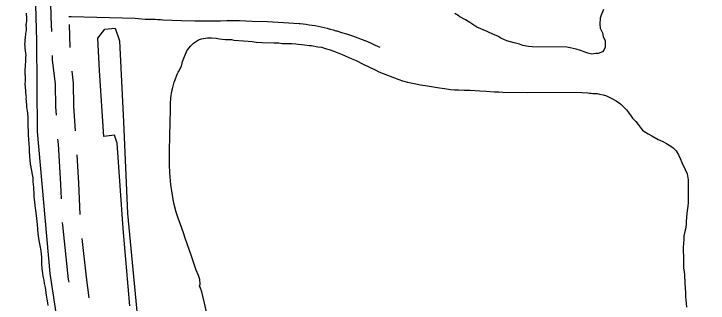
# Model space of a CAD drawing. Extents: x 3172231 to 3210228, y 940198 to 965780.
# Drawn here: x 3177808 to 3178967, y 954704 to 955187 of the extents above; entities that cross this region are included whole.
import ezdxf

# ---------------------------------------------------------------- set-up
doc = ezdxf.new("R2010")
doc.units = 0
for name, color, linetype in [('V-ROAD-CNTR', 7, 'Continuous'), ('V-SITE-VEGE', 7, 'Continuous'), ('V-TOPO-SHOR', 7, 'Continuous')]:
    doc.layers.add(name, color=color, linetype=linetype)

msp = doc.modelspace()

# ---------------------------------------------------------------- linework, layer by layer
at = {"layer": 'V-ROAD-CNTR'}
msp.add_line((3178027.267, 955178.442), (3178027.099, 955178.438), dxfattribs=at)
for points in [[(3177868.2, 955257.757), (3177870.117, 955182.011), (3177870.828, 955157.791)], [(3177899.758, 955183.171), (3177904.043, 955182.948), (3178010.541, 955180.119), (3178016.126, 955179.65), (3178021.703, 955179.091), (3178027.269, 955178.444)], [(3178027.269, 955178.444), (3178031.009, 955178.528), (3178035.365, 955178.557), (3178039.719, 955178.508), (3178044.073, 955178.385), (3178048.425, 955178.184), (3178052.771, 955177.91), (3178057.113, 955177.557), (3178087.941, 955176.204), (3178110.105, 955175.656), (3178142.502, 955175.575), (3178153.096, 955176.005), (3178163.699, 955176.247), (3178174.301, 955176.306), (3178184.906, 955176.179), (3178195.504, 955175.868), (3178206.096, 955175.37), (3178206.096, 955175.37), (3178231.762, 955174.496), (3178258.245, 955173.138), (3178284.699, 955171.319), (3178284.699, 955171.319), (3178286.013, 955171.2), (3178291.082, 955170.688), (3178296.143, 955170.086), (3178301.191, 955169.398), (3178306.227, 955168.62), (3178311.249, 955167.756), (3178316.254, 955166.803), (3178321.243, 955165.763), (3178326.212, 955164.637), (3178331.162, 955163.422), (3178336.087, 955162.124), (3178340.992, 955160.739), (3178345.87, 955159.269), (3178345.87, 955159.269), (3178347.087, 955158.919), (3178355.303, 955156.471), (3178363.473, 955153.88), (3178371.599, 955151.15), (3178379.675, 955148.277), (3178387.701, 955145.267), (3178395.671, 955142.115), (3178403.589, 955138.828), (3178411.445, 955135.401), (3178419.242, 955131.842)], [(3177900.488, 955169.831), (3177901.618, 955131.365)], [(3177872.004, 955117.809), (3177872.22, 955110.442), (3177877.101, 955069.681), (3177877.616, 955031.838), (3177878.55, 955018.177)], [(3177904.698, 955091.544), (3177907.077, 955071.675), (3177907.602, 955033.066), (3177910.425, 954991.804)], [(3177881.28, 954978.27), (3177881.874, 954969.598), (3177886.264, 954902.699), (3177887.286, 954878.456)], [(3177913.1, 954951.894), (3177916.222, 954904.313), (3177918.426, 954852.043)], [(3177888.971, 954838.491), (3177889.142, 954834.418), (3177899.085, 954743.678), (3177899.689, 954739.078)], [(3177921.756, 954812.203), (3177928.871, 954747.266), (3177933.386, 954712.888)]]:
    msp.add_lwpolyline(points, dxfattribs=at)
at = {"layer": 'V-SITE-VEGE'}
for p, q in [((3177828.488, 955188.576), (3177828.474, 955186.693)), ((3177828.474, 955186.693), (3177829.264, 955181.877)), ((3177828.552, 955172.052), (3177828.322, 955169.963)), ((3177829.209, 955175.604), (3177828.552, 955172.052)), ((3177829.453, 955179.366), (3177829.01, 955176.65)), ((3177829.01, 955176.65), (3177829.209, 955175.604)), ((3177829.264, 955181.877), (3177829.047, 955180.832)), ((3177829.047, 955180.832), (3177829.453, 955179.366)), ((3177828.439, 955159.506), (3177827.771, 955155.117)), ((3177828.523, 955168.917), (3177828.302, 955167.663)), ((3177828.302, 955167.663), (3177828.484, 955164.735)), ((3177828.322, 955169.963), (3177828.523, 955168.917)), ((3177828.484, 955164.735), (3177828.439, 955159.506)), ((3177827.286, 955147.595), (3177826.858, 955146.553)), ((3177827.304, 955149.686), (3177827.286, 955147.595)), ((3177827.534, 955151.984), (3177827.304, 955149.686)), ((3177827.544, 955153.033), (3177827.534, 955151.984)), ((3177827.761, 955154.073), (3177827.544, 955153.033)), ((3177827.771, 955155.117), (3177827.761, 955154.073)), ((3177826.487, 955139.673), (3177826.143, 955136.96)), ((3177826.143, 955136.96), (3177826.426, 955132.96)), ((3177826.6, 955141.117), (3177826.487, 955139.673)), ((3177826.819, 955142.162), (3177826.6, 955141.117)), ((3177826.635, 955144.882), (3177826.62, 955143.417)), ((3177826.62, 955143.417), (3177826.819, 955142.162)), ((3177826.858, 955146.553), (3177826.635, 955144.882)), ((3177826.426, 955132.96), (3177826.401, 955130.566)), ((3177826.401, 955130.566), (3177827.435, 955121.291)), ((3177827.435, 955121.291), (3177827.892, 955119.048)), ((3177827.847, 955114.096), (3177827.464, 955107.229)), ((3177827.892, 955119.048), (3177827.847, 955114.096)), ((3177827.108, 955103.08), (3177826.676, 955090.941)), ((3177827.464, 955107.229), (3177827.108, 955103.08)), ((3177826.676, 955090.941), (3177826.661, 955089.344)), ((3177826.661, 955089.344), (3177827.052, 955079.913)), ((3177827.052, 955079.913), (3177827.016, 955075.919)), ((3177827.016, 955075.919), (3177826.637, 955069.532)), ((3177826.637, 955069.532), (3177826.76, 955065.696)), ((3177826.76, 955065.696), (3177828.38, 955050.663)), ((3177828.517, 955048.265), (3177828.337, 955046.031)), ((3177828.337, 955046.031), (3177828.459, 955042.033)), ((3177828.38, 955050.663), (3177828.517, 955048.265)), ((3177828.459, 955042.033), (3177829.18, 955033.56)), ((3177829.18, 955033.56), (3177829.479, 955031.32)), ((3177829.479, 955031.32), (3177830.088, 955028.119)), ((3177830.088, 955028.119), (3177830.227, 955025.88)), ((3177830.227, 955025.88), (3177831.407, 955015.165)), ((3177831.407, 955015.165), (3177831.66, 955008.135)), ((3177831.482, 955006.058), (3177831.429, 955000.467)), ((3177831.429, 955000.467), (3177831.577, 954999.027)), ((3177831.66, 955008.135), (3177831.482, 955006.058)), ((3177831.577, 954999.027), (3177831.828, 954991.834)), ((3177831.828, 954991.834), (3177831.81, 954989.598)), ((3177831.81, 954989.598), (3177832.093, 954985.76)), ((3177832.093, 954985.76), (3177832.08, 954984.322)), ((3177832.08, 954984.322), (3177832.506, 954978.727)), ((3177832.506, 954978.727), (3177833.049, 954968.338)), ((3177833.049, 954968.338), (3177833.502, 954965.137)), ((3177833.502, 954965.137), (3177833.629, 954961.78)), ((3177833.629, 954961.78), (3177833.915, 954958.264)), ((3177833.915, 954958.264), (3177834.311, 954949.152)), ((3177834.311, 954949.152), (3177834.741, 954943.717)), ((3177834.741, 954943.717), (3177835.63, 954936.199)), ((3177835.63, 954936.199), (3177836.389, 954932.037)), ((3177836.389, 954932.037), (3177836.375, 954930.601)), ((3177836.375, 954930.601), (3177839.73, 954913.156)), ((3177839.73, 954913.156), (3177840.018, 954909.955)), ((3177840.018, 954909.955), (3177839.992, 954906.92)), ((3177839.992, 954906.92), (3177840.438, 954903.562)), ((3177840.438, 954903.562), (3177840.854, 954896.527)), ((3177840.854, 954896.527), (3177841.237, 954886.135)), ((3177841.237, 954886.135), (3177841.669, 954881.341)), ((3177841.669, 954881.341), (3177841.796, 954877.665)), ((3177841.796, 954877.665), (3177843.576, 954862.63)), ((3177843.576, 954862.63), (3177844.184, 954859.429)), ((3177844.184, 954859.429), (3177844.936, 954854.149)), ((3177844.936, 954854.149), (3177845.222, 954850.631)), ((3177845.222, 954850.631), (3177847.16, 954835.595)), ((3177847.16, 954835.595), (3177847.563, 954827.444)), ((3177847.563, 954827.444), (3177848.454, 954820.083)), ((3177848.454, 954820.083), (3177850.105, 954808.407)), ((3177850.105, 954808.407), (3177851.01, 954802.806)), ((3177851.01, 954802.806), (3177852.077, 954797.365)), ((3177852.077, 954797.365), (3177853.136, 954790.805)), ((3177853.136, 954790.805), (3177854.16, 954780.569)), ((3177854.16, 954780.569), (3177854.291, 954777.372)), ((3177854.291, 954777.372), (3177854.217, 954769.545)), ((3177854.217, 954769.545), (3177854.782, 954761.549)), ((3177854.782, 954761.549), (3177855.987, 954753.23)), ((3177855.987, 954753.23), (3177856.74, 954748.749)), ((3177856.74, 954748.749), (3177858.119, 954742.187)), ((3177858.119, 954742.187), (3177859.028, 954736.746)), ((3177859.028, 954736.746), (3177860.402, 954730.022)), ((3177860.402, 954730.022), (3177862.202, 954717.224)), ((3177862.202, 954717.224), (3177863.255, 954710.343)), ((3177863.255, 954710.343), (3177864.318, 954704.265)), ((3177864.318, 954704.265), (3177864.601, 954700.107))]:
    msp.add_line(p, q, dxfattribs=at)
for points in [[(3178792.385, 955194.685), (3178788.685, 955185.315), (3178787.194, 955180.265), (3178786.377, 955170.146), (3178787.044, 955163.629), (3178790.587, 955155.64), (3178791.982, 955149.842), (3178795.533, 955142.575), (3178795.435, 955131.725), (3178793.219, 955126.683), (3178791.024, 955123.81), (3178783.765, 955120.979), (3178779.426, 955121.018), (3178772.909, 955120.355), (3178766.413, 955121.86), (3178754.155, 955126.31), (3178746.942, 955128.545), (3178736.836, 955130.806), (3178731.054, 955131.582), (3178673.192, 955132.102), (3178667.412, 955132.878), (3178658.022, 955134.408), (3178652.255, 955136.628), (3178643.594, 955138.879), (3178631.331, 955142.606), (3178621.244, 955147.036), (3178616.206, 955149.975), (3178608.999, 955152.934), (3178598.196, 955158.093), (3178580.903, 955165.484), (3178569.393, 955172.82), (3178562.201, 955177.226), (3178552.843, 955182.372), (3178549.968, 955184.57), (3178544.215, 955188.238)], [(3178130.042, 954686.895), (3178121.803, 954722.649), (3178119.017, 954730.383), (3178118.18, 954732.388), (3178119.349, 954735.517), (3178118.567, 954743.517), (3178116.625, 954749.814), (3178112.712, 954758.981), (3178110.203, 954765.573), (3178107.153, 954775.59), (3178104.931, 954782.461), (3178094.071, 954812.53), (3178091.302, 954821.691), (3178086.286, 954835.437), (3178082.385, 954845.749), (3178079.335, 954855.767), (3178076.028, 954868.641), (3178074.107, 954877.222), (3178071.954, 954891.8), (3178070.33, 954901.52), (3178069.31, 954914.942), (3178068.526, 954922.944), (3178067.768, 954933.798), (3178068.057, 954965.765), (3178068.719, 954975.749), (3178069.054, 955012.853), (3178069.403, 955019.702), (3178069.845, 955037.11), (3178069.935, 955047.1), (3178072.036, 955058.501), (3178073.517, 955064.479), (3178075.878, 955073.021), (3178077.631, 955077.285), (3178079.985, 955084.971), (3178081.435, 955087.527), (3178082.598, 955089.801), (3178083.47, 955091.791), (3178087.826, 955100.03), (3178089.014, 955105.156), (3178089.899, 955108.003), (3178097.194, 955125.634), (3178098.355, 955127.908), (3178102.971, 955133.292), (3178108.157, 955138.381), (3178113.041, 955142.047), (3178116.484, 955144.013), (3178121.639, 955145.68), (3178124.785, 955146.508), (3178131.361, 955147.589), (3178138.209, 955147.528), (3178145.91, 955146.602), (3178151.609, 955145.697), (3178155.888, 955145.371), (3178161.307, 955144.75), (3178163.588, 955144.73), (3178168.44, 955144.4), (3178171.579, 955144.372), (3178175.284, 955143.767), (3178191.539, 955142.193), (3178199.242, 955141.551), (3178206.088, 955141.205), (3178212.93, 955140.286), (3178222.912, 955139.34), (3178242.606, 955139.161), (3178250.311, 955138.805)], [(3178250.311, 955138.805), (3178256.299, 955138.183), (3178266.572, 955137.802), (3178272.282, 955137.75), (3178279.128, 955137.402), (3178282.548, 955136.8), (3178288.254, 955136.464), (3178293.386, 955135.848), (3178301.939, 955134.627), (3178305.074, 955134.314), (3178315.335, 955132.508), (3178321.606, 955131.594), (3178329.865, 955129.237), (3178334.705, 955128.051), (3178342.385, 955125.127), (3178356.037, 955119.581)], [(3178356.037, 955119.581), (3178371.102, 955112.593), (3178379.351, 955109.377), (3178391.287, 955103.561), (3178412.602, 955093.378), (3178417.431, 955090.767), (3178431.651, 955084.926), (3178450.709, 955077.619), (3178456.97, 955075.565), (3178465.23, 955073.49), (3178479.472, 955070.222), (3178487.166, 955068.725), (3178498.858, 955067.193), (3178518.803, 955063.586), (3178527.073, 955062.654), (3178537.049, 955061.137), (3178543.895, 955060.504), (3178550.459, 955060.445), (3178560.161, 955060.072), (3178569.864, 955059.984), (3178585.841, 955058.982), (3178596.679, 955058.028), (3178610.374, 955057.334), (3178617.796, 955057.266), (3178624.642, 955056.633), (3178665.741, 955056.26), (3178674.021, 955056.756), (3178756.795, 955056.007), (3178766.495, 955055.349), (3178769.063, 955055.042), (3178771.629, 955055.017), (3178774.764, 955054.417), (3178778.471, 955054.098), (3178782.18, 955054.065), (3178785.598, 955053.176), (3178792.154, 955051.976), (3178797.276, 955050.217), (3178807.793, 955045.269), (3178813.472, 955042.078), (3178815.741, 955040.345), (3178818.581, 955038.891), (3178821.416, 955036.583), (3178830.749, 955027.079), (3178834.421, 955022.763), (3178838.646, 955016.445), (3178841.183, 955012.996), (3178846.27, 955007.528), (3178850.223, 955002.64), (3178855.3, 954996.029), (3178857.844, 954993.151), (3178859.824, 954991.134), (3178866.92, 954986.788), (3178873.169, 954983.307), (3178883.964, 954977.501), (3178891.64, 954974.005), (3178897.601, 954970.525), (3178902.146, 954968.201), (3178906.688, 954965.307), (3178908.954, 954963.287), (3178911.499, 954960.695), (3178914.047, 954958.389), (3178917.698, 954951.79), (3178920.498, 954945.771), (3178923.005, 954938.898), (3178928.61, 954927.429), (3178931.969, 954920.261), (3178933.878, 954910.254), (3178934.113, 954904.829), (3178934.07, 954899.976), (3178933.72, 954892.844), (3178933.669, 954887.135), (3178933.863, 954877.142), (3178933.812, 954871.437), (3178933.474, 954865.729), (3178931.656, 954854.043), (3178930.392, 954840.637), (3178930.345, 954835.214), (3178929.419, 954827.802), (3178928.24, 954823.53), (3178926.742, 954815.838), (3178926.415, 954810.988), (3178926.058, 954803.283), (3178925.436, 954797.58), (3178925.358, 954789.019), (3178925.882, 954783.874), (3178926.087, 954775.027), (3178926.04, 954769.887), (3178926.257, 954762.178), (3178926.806, 954759.604), (3178927.588, 954751.604), (3178928.025, 954736.756), (3178929.315, 954721.615), (3178929.538, 954714.765), (3178930.582, 954703.908), (3178931.09, 954697.054)]]:
    msp.add_lwpolyline(points, dxfattribs=at)
at = {"layer": 'V-TOPO-SHOR'}
for points in [[(3178989.828, 950932.612), (3178909.978, 951095.096), (3178718.479, 951541.41), (3178626.309, 951769.908), (3178512.871, 952051.96), (3178473.836, 952132.307), (3178447.257, 952201.924), (3178392.388, 952369.696), (3178330.482, 952576.719), (3178234.979, 952899.744), (3178155.342, 953147.828), (3178079.275, 953397.687), (3178029.764, 953569.012), (3178006.867, 953684.987), (3177984.138, 953868.729), (3177944.087, 954259.385), (3177868.624, 954753.563), (3177847.81, 954990.801), (3177846.402, 955142.39), (3177841.497, 955322.522), (3177823.035, 955789.809), (3177817.946, 955895.04), (3177808.202, 956282.053), (3177812.179, 956447.896)], [(3177980.675, 954971.549), (3177976.051, 954984.873), (3177958.239, 954982.426), (3177950.938, 955092.782), (3177948.583, 955146.882), (3177959.865, 955161.96), (3177977.193, 955163.463), (3177984.355, 955142.289), (3177991.191, 955006.793), (3177998.106, 954853.511), (3178019.761, 954625.855)], [(3178001.929, 954699.542), (3177990.53, 954828.912), (3177980.675, 954971.549)]]:
    msp.add_lwpolyline(points, dxfattribs=at)

doc.saveas('drawing.dxf')
